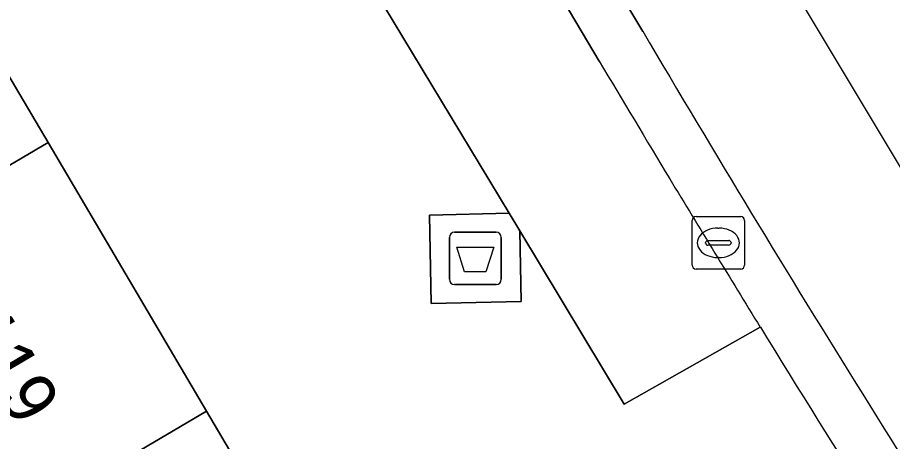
# Model space of a CAD drawing. Extents: x 160377 to 161131, y 383938 to 384853.
# Drawn here: x 161059.01 to 161075.69, y 384417.15 to 384425.24 of the extents above; entities that cross this region are included whole.
import ezdxf

# ---------------------------------------------------------------- set-up
doc = ezdxf.new("R2010")
doc.units = 0
for name, color, linetype in [('IMGEO_Afval_apart_plaats', 7, 'Continuous'), ('IMGEO_Fietspad_gesloten', 7, 'Continuous'), ('IMGEO_Fietspad_open', 7, 'Continuous'), ('IMGEO_Kolk', 7, 'Continuous'), ('IMGEO_Pand', 7, 'Continuous'), ('IMGEO_Pand_nummerreeks', 7, 'Continuous'), ('IMGEO_Parkeervlak_open', 7, 'Continuous'), ('IMGEO_Voetpad_gesloten', 7, 'Continuous'), ('IMGEO_Voetpad_open', 7, 'Continuous')]:
    doc.layers.add(name, color=color, linetype=linetype)

msp = doc.modelspace()

# ---------------------------------------------------------------- linework, layer by layer
at = {"layer": 'IMGEO_Afval_apart_plaats'}
for p, q in [((161067.343, 384421.144), (161068.133, 384421.144)), ((161068.133, 384421.144), (161067.343, 384421.144)), ((161067.243, 384420.244), (161067.243, 384421.044)), ((161067.243, 384421.044), (161067.243, 384420.244)), ((161068.233, 384421.044), (161068.233, 384420.244)), ((161068.233, 384420.244), (161068.233, 384421.044)), ((161068.133, 384420.144), (161067.343, 384420.144)), ((161067.343, 384420.144), (161068.133, 384420.144))]:
    msp.add_line(p, q, dxfattribs=at)
msp.add_lwpolyline([(161067.386, 384420.858), (161068.09, 384420.858), (161067.941, 384420.388), (161067.535, 384420.388), (161067.386, 384420.858)], dxfattribs=at)
for centre, start, end in [((161067.343, 384421.044), 90, 180), ((161067.343, 384421.044), 90, 180), ((161068.133, 384421.044), 0, 90), ((161068.133, 384421.044), 360, 90), ((161067.343, 384420.244), 180, 270), ((161067.343, 384420.244), 180, 270), ((161068.133, 384420.244), 270, 0), ((161068.133, 384420.244), 270, 0)]:
    msp.add_arc(centre, 0.1, start, end, dxfattribs=at)
at = {"layer": 'IMGEO_Fietspad_gesloten'}
msp.add_lwpolyline([(161110.674, 384361.063), (161105.789, 384372.466), (161082.105, 384411.951), (161063.662, 384442.699), (161061.242, 384441.244), (161062.207, 384439.614), (161066.47, 384432.416), (161070.931, 384424.974)], dxfattribs=at)
msp.add_arc((161359.877, 384595.329), 335.426, 210.52244, 213.28799, dxfattribs=at)
at = {"layer": 'IMGEO_Fietspad_open'}
msp.add_lwpolyline([(161070.931, 384424.974), (161066.47, 384432.416), (161062.207, 384439.614), (161061.242, 384441.244), (161060.414, 384440.747), (161061.38, 384439.117), (161064.36, 384434.089), (161070.1, 384424.406)], dxfattribs=at)
for centre, radius, start, end in [((161359.877, 384595.329), 335.426, 210.52244, 213.28799), ((161427.105, 384636.957), 415.488, 210.7684, 211.12906), ((161399.998, 384620.551), 383.803, 211.12453, 211.62004), ((161415.271, 384630.179), 401.856, 211.64738, 212.83667)]:
    msp.add_arc(centre, radius, start, end, dxfattribs=at)
at = {"layer": 'IMGEO_Kolk'}
for p, q in [((161071.947, 384421.44), (161072.799, 384421.44)), ((161071.872, 384420.514), (161071.872, 384421.366)), ((161072.873, 384421.366), (161072.873, 384420.514)), ((161072.36, 384421.22), (161072.385, 384421.22)), ((161072.131, 384420.934), (161072.131, 384420.946)), ((161072.174, 384420.983), (161072.572, 384420.983)), ((161072.615, 384420.946), (161072.615, 384420.934)), ((161072.569, 384420.897), (161072.171, 384420.897)), ((161072.383, 384420.66), (161072.358, 384420.66)), ((161072.799, 384420.44), (161071.947, 384420.44))]:
    msp.add_line(p, q, dxfattribs=at)
for points in [[(161071.947, 384421.44), (161072.799, 384421.44)], [(161071.872, 384420.514), (161071.872, 384421.366)], [(161072.873, 384421.366), (161072.873, 384420.514)], [(161072.799, 384420.44), (161071.947, 384420.44)]]:
    msp.add_lwpolyline(points, dxfattribs=at)
for centre, radius, start, end in [((161071.949, 384421.364), 0.0765, 91.552, 178.448), ((161071.949, 384421.364), 0.0765, 91.552, 178.448), ((161072.797, 384421.364), 0.0765, 1.552, 88.448), ((161072.797, 384421.364), 0.0765, 1.552, 88.448), ((161072.171, 384420.943), 0.0403, 85.8775, 175.7526), ((161072.168, 384420.933), 0.0366, 178.938, 274.7102), ((161072.572, 384420.94), 0.043, 264.8664, 352.4533), ((161072.576, 384420.945), 0.0386, 1.7309, 96.639), ((161071.949, 384420.516), 0.0765, 181.552, 268.448), ((161071.949, 384420.516), 0.0765, 181.552, 268.448), ((161072.797, 384420.516), 0.0765, 271.552, 358.448), ((161072.797, 384420.516), 0.0765, 271.552, 358.448)]:
    msp.add_arc(centre, radius, start, end, dxfattribs=at)
for centre, major_axis, ratio, start_param, end_param in [((161072.359, 384420.94), (-0.387, 0.002), 0.722429, 4.712389, 7.853982), ((161072.384, 384420.94), (-0.39, 0.002), 0.717154, 1.570796, 4.712389)]:
    msp.add_ellipse(centre, major_axis=major_axis, ratio=ratio, start_param=start_param, end_param=end_param, dxfattribs=at)
at = {"layer": 'IMGEO_Pand'}
for points in [[(161056.474, 384428.135), (161042.531, 384419.916), (161045.648, 384414.632), (161059.591, 384422.852)], [(161059.591, 384422.852), (161045.648, 384414.632), (161048.671, 384409.508), (161062.614, 384417.727)], [(161065.721, 384412.461), (161062.614, 384417.727), (161048.671, 384409.508), (161049.106, 384408.771), (161042.334, 384402.501), (161044.009, 384399.662)]]:
    msp.add_lwpolyline(points, close=True, dxfattribs=at)
at = {"layer": 'IMGEO_Parkeervlak_open'}
for points in [[(161064.36, 384434.089), (161061.749, 384432.499), (161068.382, 384421.504), (161068.584, 384421.169), (161070.578, 384417.864), (161073.173, 384419.329)], [(161070.1, 384424.406), (161064.36, 384434.089)]]:
    msp.add_lwpolyline(points, dxfattribs=at)
for centre, radius, start, end in [((161427.105, 384636.957), 415.488, 210.7684, 211.12906), ((161399.998, 384620.551), 383.803, 211.12453, 211.62004)]:
    msp.add_arc(centre, radius, start, end, dxfattribs=at)
at = {"layer": 'IMGEO_Voetpad_gesloten'}
msp.add_lwpolyline([(161068.584, 384421.169), (161068.382, 384421.504), (161066.862, 384421.47), (161066.899, 384419.78), (161068.614, 384419.818)], close=True, dxfattribs=at)
at = {"layer": 'IMGEO_Voetpad_open'}
for points in [[(161073.173, 384419.329), (161070.578, 384417.864), (161068.584, 384421.169), (161068.614, 384419.818), (161066.899, 384419.78), (161066.862, 384421.47), (161068.382, 384421.504), (161061.749, 384432.499), (161064.36, 384434.089), (161061.38, 384439.117), (161060.414, 384440.747), (161058.642, 384443.737), (161056.903, 384446.671), (161056.553, 384447.261), (161054.28, 384446.072), (161042.455, 384466.99), (161044.226, 384468.061), (161041.518, 384472.629)], [(161041.371, 384453.848), (161044.477, 384448.594), (161047.632, 384443.257), (161050.517, 384438.378), (161050.66, 384438.06), (161052.976, 384434.065), (161053.43, 384433.295), (161056.474, 384428.135), (161059.591, 384422.852), (161062.614, 384417.727), (161065.721, 384412.461), (161068.766, 384407.3), (161071.959, 384401.887), (161074.99, 384396.751), (161077.859, 384391.887), (161078.036, 384391.587), (161078.273, 384391.086), (161081.775, 384383.667), (161084.299, 384378.323)]]:
    msp.add_lwpolyline(points, dxfattribs=at)
msp.add_arc((161415.271, 384630.179), 401.856, 211.64738, 212.83667, dxfattribs=at)

# ---------------------------------------------------------------- texts
at = {"layer": 'IMGEO_Pand_nummerreeks'}
msp.add_text('117-119', height=1, rotation=300.5388, dxfattribs=at).set_placement((161056.506, 384421.626))

doc.saveas('drawing.dxf')
